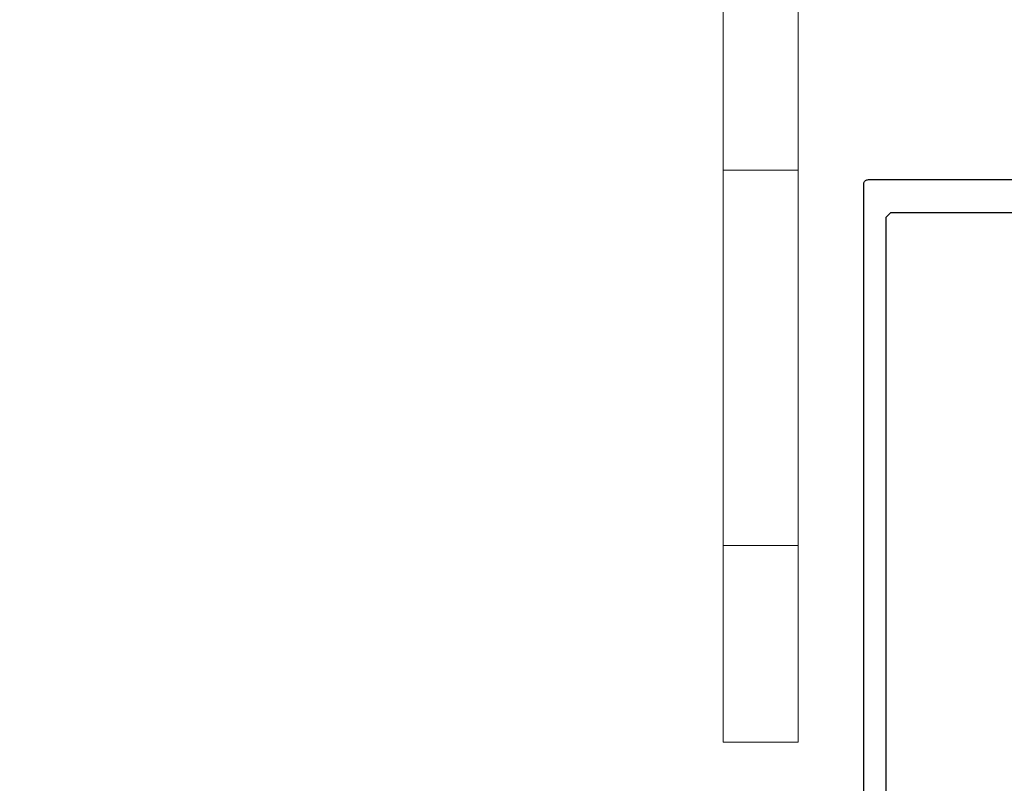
# Model space of a CAD drawing. Extents: x 4615668 to 9294084, y 5325188 to 10688993.
# Tile 364 of 656: x 4636935 to 4636946, y 5331556 to 5331564. Entities that reach past the tile are written whole.
import ezdxf

# ---------------------------------------------------------------- set-up
doc = ezdxf.new("R2010")
doc.units = 0
doc.header["$MEASUREMENT"] = 0
doc.layers.add('.konstrukcjastalowa', color=5, linetype='Continuous', lineweight=5)
doc.layers.add('.kotwy', color=6, linetype='Continuous', lineweight=5)
doc.layers.add('CrossSectionsProfils', color=7, linetype='Continuous')

# ---------------------------------------------------------------- blocks, each defined once
blk = doc.blocks.new('K43_0482_X', base_point=(52.501, 1020))
at = {"layer": 'CrossSectionsProfils', "flags": 128}
for points in [[(46.8099, 1000), (48.51093, 1000), (49.00444, 1000.50401), (49.00444, 1001.50153), (48.00692, 1001.50153), (48.00692, 1003.49657), (48.51093, 1004.00058), (49.73945, 1004.00058), (52.51151, 1005.59661), (55.27306, 1004.00058), (56.51208, 1004.00058), (57.00559, 1003.49657), (57.00559, 1001.50153), (56.00807, 1001.50153), (56.00807, 1000.50401), (56.51208, 1000), (58.20261, 1000), (58.50712, 1000.30451), (58.50712, 1034.99717), (59.01113, 1035.50118), (74.59343, 1035.50118), (75.09744, 1034.99717), (75.09744, 1027.00652), (74.09992, 1025.9985), (68.0098, 1025.9985), (66.50827, 1024.49697), (66.50827, 1020.29689), (66.80228, 1020.00288), (69.00732, 1020.00288), (69.51133, 1020.50689), (69.51133, 1021.0004), (68.0098, 1021.0004), (68.0098, 1023.00594), (68.50331, 1023.49945), (71.75837, 1023.49945), (72.01038, 1023.75145), (72.25188, 1023.49945), (75.50695, 1023.49945), (76.01096, 1023.00594), (76.01096, 1021.0004), (74.49893, 1021.0004), (74.49893, 1020.50689), (75.00294, 1020.00288), (77.19748, 1020.00288), (77.50198, 1020.29689), (77.50198, 1104.498), (77.49148, 1104.582), (77.48098, 1104.6555), (77.44948, 1104.72901), (77.40748, 1104.79201), (77.35498, 1104.85501), (77.29198, 1104.90751), (77.22898, 1104.94951), (77.15548, 1104.98101), (77.08198, 1104.99151), (76.99797, 1105.00201), (28.00404, 1105.00201), (27.92003, 1104.99151), (27.84653, 1104.98101), (27.77303, 1104.94951), (27.71003, 1104.90751), (27.64703, 1104.85501), (27.59453, 1104.79201), (27.55253, 1104.72901), (27.52103, 1104.6555), (27.51053, 1104.582), (27.50003, 1104.498), (27.50003, 1020.29689), (27.80453, 1020.00288), (29.99907, 1020.00288), (30.50308, 1020.50689), (30.50308, 1021.0004), (29.00156, 1021.0004), (29.00156, 1023.00594), (29.50556, 1023.49945), (32.75013, 1023.49945), (33.00213, 1023.75145), (33.25414, 1023.49945), (36.4987, 1023.49945), (37.00271, 1023.00594), (37.00271, 1021.0004), (35.50118, 1021.0004), (35.50118, 1020.50689), (36.00519, 1020.00288), (38.19973, 1020.00288), (38.50424, 1020.29689), (38.50424, 1024.49697), (37.00271, 1025.9985), (30.90209, 1025.9985), (29.90457, 1027.00652), (29.90457, 1034.99717), (30.39808, 1035.50118), (46.01188, 1035.50118), (46.50539, 1034.99717), (46.50539, 1000.30451), (46.8099, 1000)], [(75.09744, 1101.00143), (74.59343, 1101.50544), (30.39808, 1101.50544), (29.89407, 1101.00143), (29.89407, 1038.50424), (30.39808, 1038.00023), (74.59343, 1038.00023), (75.09744, 1038.50424), (75.09744, 1101.00143)], [(49.00444, 1034.99717), (48.51093, 1034.50366), (48.51093, 1007.62315), (49.25644, 1007.18214), (51.70299, 1008.59966), (53.30952, 1008.59966), (55.75607, 1007.18214), (56.51208, 1007.62315), (56.51208, 1034.50366), (56.00807, 1034.99717), (49.00444, 1034.99717)]]:
    blk.add_lwpolyline(points, dxfattribs=at)
blk = doc.blocks.new('3D góra 80002052_51')
at = {"layer": '.konstrukcjastalowa', "color": 251, "linetype": 'Continuous'}
for p, q in [((75, -49), (83, -49)), ((75, -89), (83, -89))]:
    blk.add_line(p, q, dxfattribs=at)
at = {"layer": '.kotwy'}
blk.add_lwpolyline([(0, 0), (230, 0), (230, -10), (155, -10), (155, -110), (147, -110), (147, -10), (83, -10), (83, -110), (75, -110), (75, -10), (0, -10), (0, 0)], dxfattribs=at)

msp = doc.modelspace()

# ---------------------------------------------------------------- block references
at = {"layer": '.kotwy', "lineweight": 5, "xscale": 0.1, "yscale": 0.1, "zscale": 0.1}
msp.add_blockref('3D góra 80002052_51', (4636935.315, 5331567.249), dxfattribs=at)
at = {"layer": 'CrossSectionsProfils', "xscale": 0.1, "yscale": -0.1, "zscale": 0.1, "rotation": 180}
msp.add_blockref('K43_0482_X', (4636946.815, 5331553.749), dxfattribs=at)
msp.add_blockref('K43_0482_X', (4636946.815, 5331553.749), dxfattribs=at)

doc.saveas('drawing.dxf')
